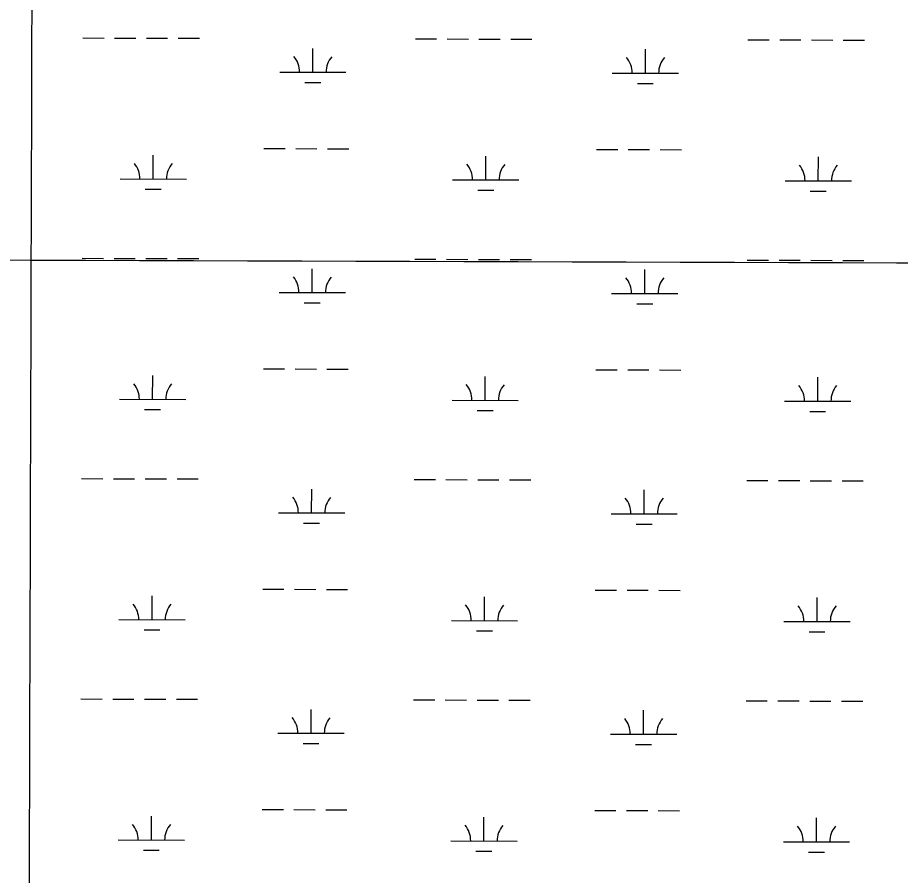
# Model space of a CAD drawing. Extents: x 3161665 to 3199565, y 885729 to 911164.
# Drawn here: x 3171101 to 3172433, y 896313 to 897608 of the extents above; entities that cross this region are included whole.
import ezdxf

# ---------------------------------------------------------------- set-up
doc = ezdxf.new("R2010")
doc.units = 0
doc.layers.add('V-GRID-MAJR', color=7, linetype='Continuous')
doc.layers.add('V-WETL-SWMP', color=7, linetype='Continuous')

msp = doc.modelspace()

# ---------------------------------------------------------------- linework, layer by layer
at = {"layer": 'V-GRID-MAJR'}
for points in [[(3171102.7, 891181.041), (3171121.2120000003, 897241.873), (3171139.73, 903304.649), (3171158.249, 909367.4720000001), (3171158.255, 909369.371)], [(3165896.843, 897258.21), (3171121.2120000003, 897241.873), (3176345.5840000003, 897226.295), (3181569.957, 897211.478), (3186794.333, 897197.42), (3192018.711, 897184.122), (3197243.091, 897171.584), (3197243.092, 897171.584)]]:
    msp.add_spline(points, degree=3, dxfattribs=at)
at = {"layer": 'V-WETL-SWMP'}
for p, q in [((3171198.9575203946, 897577.1974143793), (3171230.957393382, 897577.1089840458)), ((3171246.9573298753, 897577.064768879), (3171278.957202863, 897576.9763385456)), ((3171294.9571393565, 897576.9321233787), (3171326.9570123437, 897576.8436930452)), ((3171342.9569488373, 897576.7994778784), (3171374.9568218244, 897576.7110475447)), ((3171700.8635282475, 897575.8104177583), (3171732.8634012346, 897575.7219874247)), ((3171748.863337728, 897575.6777722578), (3171780.8632107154, 897575.5893419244)), ((3171796.8631472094, 897575.5451267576), (3171828.8630201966, 897575.456696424)), ((3171844.8629566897, 897575.4124812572), (3171876.8628296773, 897575.3240509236)), ((3172202.7695361, 897574.4234211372), (3172234.769409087, 897574.3349908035)), ((3172250.769345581, 897574.2907756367), (3172282.7692185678, 897574.2023453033)), ((3172298.769155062, 897574.1581301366), (3172330.769028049, 897574.0696998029)), ((3172346.7689645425, 897574.0254846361), (3172378.7688375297, 897573.9370543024)), ((3171546.1319307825, 897525.4958229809), (3171546.231406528, 897561.4956823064)), ((3172048.0379386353, 897524.1088263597), (3172048.137414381, 897560.1086856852)), ((3171496.1321292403, 897525.6339953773), (3171596.1317323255, 897525.3576505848)), ((3171998.0381370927, 897524.2469987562), (3172098.0377401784, 897523.9706539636)), ((3171534.089339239, 897510.0980446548), (3171558.0892439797, 897510.0317219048)), ((3172035.9953470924, 897508.7110480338), (3172059.995251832, 897508.6447252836)), ((3171472.4052586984, 897410.2671332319), (3171504.405131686, 897410.1787028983)), ((3171520.405068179, 897410.134487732), (3171552.4049411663, 897410.0460573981)), ((3171568.40487766, 897410.0018422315), (3171600.404750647, 897409.9134118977)), ((3171974.3112665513, 897408.8801366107), (3172006.3111395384, 897408.7917062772)), ((3172022.3110760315, 897408.7474911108), (3172054.310949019, 897408.6590607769)), ((3172070.3108855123, 897408.6148456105), (3172102.3107585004, 897408.5264152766)), ((3171305.2136257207, 897364.2989873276), (3171305.3131014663, 897400.298846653)), ((3171807.119633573, 897362.9119907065), (3171807.2191093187, 897398.9118500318)), ((3172309.0256414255, 897361.5249940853), (3172309.1251171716, 897397.5248534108)), ((3171255.213824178, 897364.4371597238), (3171355.2134272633, 897364.1608149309)), ((3171757.119832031, 897363.0501631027), (3171857.1194351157, 897362.7738183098)), ((3172259.0258398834, 897361.6631664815), (3172359.0254429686, 897361.3868216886)), ((3171293.1710341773, 897348.9012090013), (3171317.1709389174, 897348.8348862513)), ((3171795.0770420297, 897347.5142123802), (3171819.0769467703, 897347.4478896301)), ((3172296.9830498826, 897346.127215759), (3172320.9829546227, 897346.060893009)), ((3171198.0382677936, 897244.5237143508), (3171230.0381407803, 897244.4352840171)), ((3171246.0380772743, 897244.3910688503), (3171278.0379502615, 897244.3026385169)), ((3171294.037886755, 897244.2584233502), (3171326.0377597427, 897244.1699930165)), ((3171342.0376962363, 897244.1257778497), (3171374.0375692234, 897244.037347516)), ((3171699.9442756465, 897243.1367177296), (3171731.9441486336, 897243.048287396)), ((3171747.9440851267, 897243.0040722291), (3171779.9439581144, 897242.9156418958)), ((3171795.943894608, 897242.871426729), (3171827.9437675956, 897242.7829963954)), ((3171843.9437040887, 897242.7387812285), (3171875.943577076, 897242.6503508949)), ((3172201.850283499, 897241.7497211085), (3172233.850156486, 897241.6612907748)), ((3172249.8500929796, 897241.617075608), (3172281.8499659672, 897241.5286452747)), ((3172297.849902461, 897241.4844301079), (3172329.849775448, 897241.3959997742)), ((3172345.8497119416, 897241.3517846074), (3172377.8495849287, 897241.2633542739)), ((3171545.212678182, 897192.8221229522), (3171545.312153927, 897228.8219822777)), ((3172047.1186860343, 897191.435126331), (3172047.2181617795, 897227.4349856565)), ((3171495.212876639, 897192.9602953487), (3171595.2124797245, 897192.6839505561)), ((3171997.1188844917, 897191.5732987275), (3172097.118487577, 897191.296953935)), ((3171533.1700866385, 897177.4243446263), (3171557.169991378, 897177.3580218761)), ((3172035.076094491, 897176.0373480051), (3172059.075999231, 897175.9710252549)), ((3171471.4860060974, 897077.5934332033), (3171503.4858790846, 897077.5050028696)), ((3171519.485815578, 897077.4607877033), (3171551.4856885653, 897077.3723573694)), ((3171567.4856250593, 897077.3281422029), (3171599.485498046, 897077.239711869)), ((3171973.39201395, 897076.2064365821), (3172005.3918869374, 897076.1180062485)), ((3172021.3918234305, 897076.0737910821), (3172053.3916964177, 897075.9853607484)), ((3172069.3916329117, 897075.9411455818), (3172101.391505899, 897075.8527152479)), ((3171304.2943731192, 897031.6252872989), (3171304.3938488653, 897067.6251466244)), ((3171806.200380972, 897030.2382906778), (3171806.2998567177, 897066.2381500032)), ((3172308.1063888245, 897028.8512940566), (3172308.20586457, 897064.8511533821)), ((3171254.294571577, 897031.7634596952), (3171354.2941746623, 897031.4871149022)), ((3171756.2005794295, 897030.376463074), (3171856.2001825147, 897030.1001182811)), ((3172258.1065872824, 897028.9894664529), (3172358.106190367, 897028.71312166)), ((3171292.2517815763, 897016.2275089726), (3171316.2516863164, 897016.1611862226)), ((3171794.1577894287, 897014.8405123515), (3171818.1576941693, 897014.7741896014)), ((3172296.063797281, 897013.4535157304), (3172320.0637020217, 897013.3871929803)), ((3171197.1190151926, 896911.8500143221), (3171229.11888818, 896911.7615839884)), ((3171245.1188246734, 896911.7173688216), (3171277.1186976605, 896911.6289384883)), ((3171293.1186341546, 896911.5847233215), (3171325.1185071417, 896911.4962929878)), ((3171341.118443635, 896911.452077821), (3171373.1183166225, 896911.3636474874)), ((3171699.025023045, 896910.4630177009), (3171731.024896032, 896910.3745873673)), ((3171747.024832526, 896910.3303722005), (3171779.024705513, 896910.2419418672)), ((3171795.024642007, 896910.1977267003), (3171827.024514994, 896910.1092963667)), ((3171843.0244514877, 896910.0650811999), (3171875.024324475, 896909.9766508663)), ((3172200.931030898, 896909.0760210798), (3172232.930903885, 896908.9875907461)), ((3172248.9308403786, 896908.9433755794), (3172280.9307133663, 896908.854945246)), ((3172296.9306498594, 896908.8107300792), (3172328.930522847, 896908.7222997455)), ((3172344.9304593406, 896908.6780845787), (3172376.9303323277, 896908.5896542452)), ((3171544.2934255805, 896860.1484229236), (3171544.392901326, 896896.148282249)), ((3172046.199433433, 896858.7614263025), (3172046.298909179, 896894.7612856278)), ((3171494.293624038, 896860.28659532), (3171594.293227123, 896860.0102505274)), ((3171996.1996318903, 896858.8995986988), (3172096.199234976, 896858.6232539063)), ((3171532.2508340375, 896844.7506445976), (3171556.250738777, 896844.6843218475)), ((3172034.15684189, 896843.3636479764), (3172058.1567466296, 896843.2973252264)), ((3171470.5667534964, 896744.9197331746), (3171502.5666264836, 896744.831302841)), ((3171518.5665629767, 896744.7870876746), (3171550.5664359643, 896744.6986573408)), ((3171566.5663724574, 896744.6544421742), (3171598.5662454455, 896744.5660118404)), ((3171972.472761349, 896743.5327365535), (3172004.4726343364, 896743.4443062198)), ((3172020.4725708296, 896743.4000910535), (3172052.4724438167, 896743.3116607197)), ((3172068.4723803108, 896743.2674455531), (3172100.472253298, 896743.1790152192)), ((3171303.3751205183, 896698.9515872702), (3171303.474596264, 896734.9514465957)), ((3171805.2811283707, 896697.5645906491), (3171805.3806041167, 896733.5644499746)), ((3172307.187136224, 896696.1775940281), (3172307.286611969, 896732.1774533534)), ((3171253.375318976, 896699.0897596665), (3171353.374922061, 896698.8134148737)), ((3171755.2813268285, 896697.7027630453), (3171855.2809299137, 896697.4264182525)), ((3172257.1873346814, 896696.3157664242), (3172357.186937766, 896696.0394216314)), ((3171291.332528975, 896683.553808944), (3171315.3324337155, 896683.4874861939)), ((3171793.2385368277, 896682.1668123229), (3171817.238441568, 896682.1004895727)), ((3172295.1445446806, 896680.7798157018), (3172319.1444494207, 896680.7134929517)), ((3171196.1997625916, 896579.1763142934), (3171228.199635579, 896579.0878839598)), ((3171244.199572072, 896579.0436687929), (3171276.1994450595, 896578.9552384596)), ((3171292.199381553, 896578.9110232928), (3171324.1992545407, 896578.8225929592)), ((3171340.199191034, 896578.7783777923), (3171372.199064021, 896578.6899474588)), ((3171698.105770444, 896577.7893176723), (3171730.105643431, 896577.7008873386)), ((3171746.105579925, 896577.6566721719), (3171778.1054529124, 896577.5682418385)), ((3171794.105389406, 896577.5240266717), (3171826.105262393, 896577.435596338)), ((3171842.1051988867, 896577.3913811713), (3171874.105071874, 896577.3029508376)), ((3172200.0117782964, 896576.4023210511), (3172232.0116512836, 896576.3138907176)), ((3172248.0115877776, 896576.2696755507), (3172280.011460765, 896576.1812452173)), ((3172296.0113972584, 896576.1370300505), (3172328.0112702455, 896576.048599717)), ((3172344.0112067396, 896576.0043845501), (3172376.0110797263, 896575.9159542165)), ((3171543.3741729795, 896527.474722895), (3171543.4736487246, 896563.4745822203)), ((3172045.280180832, 896526.0877262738), (3172045.3796565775, 896562.0875855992)), ((3171493.374371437, 896527.6128952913), (3171593.373974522, 896527.3365504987)), ((3171995.2803792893, 896526.2258986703), (3172095.2799823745, 896525.9495538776)), ((3171531.331581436, 896512.0769445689), (3171555.3314861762, 896512.0106218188)), ((3172033.237589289, 896510.6899479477), (3172057.237494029, 896510.6236251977)), ((3171469.647500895, 896412.2460331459), (3171501.6473738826, 896412.1576028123)), ((3171517.6473103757, 896412.1133876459), (3171549.647183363, 896412.0249573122)), ((3171565.647119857, 896411.9807421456), (3171597.6469928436, 896411.8923118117)), ((3171971.553508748, 896410.8590365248), (3172003.553381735, 896410.7706061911)), ((3172019.553318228, 896410.7263910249), (3172051.5531912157, 896410.637960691)), ((3172067.5531277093, 896410.5937455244), (3172099.553000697, 896410.5053151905)), ((3171302.4558679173, 896366.2778872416), (3171302.555343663, 896402.277746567)), ((3171804.3618757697, 896364.8908906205), (3171804.4613515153, 896400.8907499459)), ((3172306.267883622, 896363.5038939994), (3172306.367359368, 896399.5037533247)), ((3171252.4560663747, 896366.4160596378), (3171352.45566946, 896366.139714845)), ((3171754.3620742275, 896365.0290630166), (3171854.3616773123, 896364.7527182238)), ((3172256.26808208, 896363.6420663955), (3172356.267685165, 896363.3657216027)), ((3171290.413276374, 896350.8801089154), (3171314.4131811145, 896350.8137861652)), ((3171792.3192842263, 896349.4931122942), (3171816.319188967, 896349.4267895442)), ((3172294.225292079, 896348.1061156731), (3172318.2251968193, 896348.039792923))]:
    msp.add_line(p, q, dxfattribs=at)
for centre, radius, start, end in [((3171490.890525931, 897526.123285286), 35.24628790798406, 359.06984576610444, 40.61350409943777), ((3171601.375959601, 897525.8179633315), 35.246287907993, 139.06984285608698, 180.6135011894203), ((3171992.7965337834, 897524.7362886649), 35.24628790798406, 359.06984576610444, 40.61350409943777), ((3172103.2819674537, 897524.4309667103), 35.246287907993, 139.06984285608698, 180.6135011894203), ((3171249.9722208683, 897364.9264496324), 35.24628790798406, 359.06984576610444, 40.61350409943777), ((3171360.4576545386, 897364.6211276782), 35.246287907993, 139.06984285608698, 180.6135011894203), ((3171751.878228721, 897363.5394530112), 35.24628790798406, 359.06984576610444, 40.61350409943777), ((3171862.3636623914, 897363.234131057), 35.246287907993, 139.06984285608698, 180.6135011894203), ((3172253.7842365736, 897362.1524563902), 35.24628790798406, 359.06984576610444, 40.61350409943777), ((3172364.269670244, 897361.8471344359), 35.246287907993, 139.06984285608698, 180.6135011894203), ((3171489.9712733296, 897193.4495852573), 35.24628790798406, 359.06984576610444, 40.61350409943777), ((3171600.456707, 897193.1442633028), 35.246287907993, 139.06984285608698, 180.6135011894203), ((3171991.8772811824, 897192.0625886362), 35.24628790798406, 359.06984576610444, 40.61350409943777), ((3172102.362714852, 897191.7572666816), 35.246287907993, 139.06984285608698, 180.6135011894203), ((3171249.0529682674, 897032.2527496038), 35.24628790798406, 359.06984576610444, 40.61350409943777), ((3171359.5384019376, 897031.9474276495), 35.246287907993, 139.06984285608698, 180.6135011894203), ((3171750.95897612, 897030.8657529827), 35.24628790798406, 359.06984576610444, 40.61350409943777), ((3171861.44440979, 897030.5604310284), 35.246287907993, 139.06984285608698, 180.6135011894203), ((3172252.8649839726, 897029.4787563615), 35.24628790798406, 359.06984576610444, 40.61350409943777), ((3172363.350417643, 897029.1734344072), 35.246287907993, 139.06984285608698, 180.6135011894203), ((3171489.0520207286, 896860.7758852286), 35.24628790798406, 359.06984576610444, 40.61350409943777), ((3171599.537454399, 896860.4705632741), 35.246287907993, 139.06984285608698, 180.6135011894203), ((3171990.9580285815, 896859.3888886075), 35.24628790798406, 359.06984576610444, 40.61350409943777), ((3172101.4434622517, 896859.0835666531), 35.246287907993, 139.06984285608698, 180.6135011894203), ((3171248.1337156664, 896699.5790495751), 35.24628790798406, 359.06984576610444, 40.61350409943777), ((3171358.6191493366, 896699.2737276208), 35.246287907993, 139.06984285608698, 180.6135011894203), ((3171750.039723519, 896698.192052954), 35.24628790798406, 359.06984576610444, 40.61350409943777), ((3171860.525157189, 896697.8867309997), 35.246287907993, 139.06984285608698, 180.6135011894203), ((3172251.9457313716, 896696.8050563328), 35.24628790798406, 359.06984576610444, 40.61350409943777), ((3172362.431165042, 896696.4997343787), 35.246287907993, 139.06984285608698, 180.6135011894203), ((3171488.1327681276, 896528.1021852), 35.24628790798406, 359.06984576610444, 40.61350409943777), ((3171598.6182017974, 896527.7968632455), 35.246287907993, 139.06984285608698, 180.6135011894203), ((3171990.03877598, 896526.7151885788), 35.24628790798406, 359.06984576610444, 40.61350409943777), ((3172100.5242096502, 896526.4098666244), 35.246287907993, 139.06984285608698, 180.6135011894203), ((3171247.2144630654, 896366.9053495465), 35.24628790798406, 359.06984576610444, 40.61350409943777), ((3171357.699896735, 896366.6000275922), 35.246287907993, 139.06984285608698, 180.6135011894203), ((3171749.120470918, 896365.5183529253), 35.24628790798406, 359.06984576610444, 40.61350409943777), ((3171859.605904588, 896365.2130309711), 35.246287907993, 139.06984285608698, 180.6135011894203), ((3172251.02647877, 896364.1313563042), 35.24628790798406, 359.06984576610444, 40.61350409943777), ((3172361.5119124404, 896363.82603435), 35.246287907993, 139.06984285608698, 180.6135011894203)]:
    msp.add_arc(centre, radius, start, end, dxfattribs=at)

doc.saveas('drawing.dxf')
